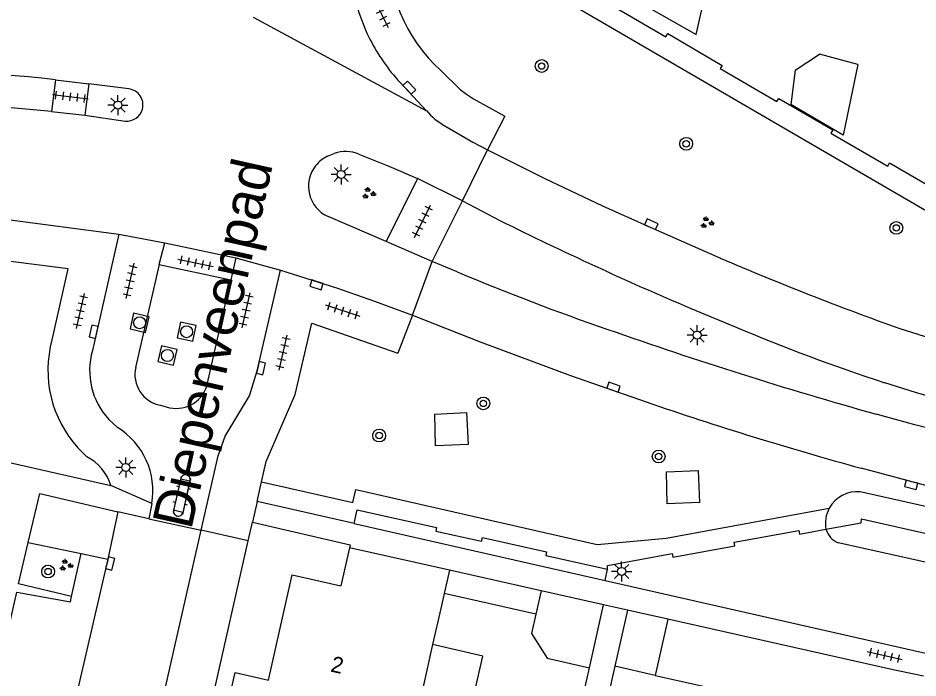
# Model space of a CAD drawing. Extents: x 128999 to 131010, y 395498 to 399007.
# Drawn here: x 129305.8 to 129361.9, y 398596.1 to 398637.3 of the extents above; entities that cross this region are included whole.
import ezdxf

# ---------------------------------------------------------------- set-up
doc = ezdxf.new("R2010")
doc.units = 0
for name, color, linetype in [('gg-afsc-erfafscheiding', 7, 'Continuous'), ('gg-afsc-muur', 7, 'Continuous'), ('gg-anno-huisnummerreeks BGT', 7, 'Continuous'), ('gg-anno-openbare ruimte label', 7, 'Continuous'), ('gg-bbg-bijgebouw', 7, 'Continuous'), ('gg-bbg-gedigitaliseerde bebouwing', 7, 'Continuous'), ('gg-bbg-gedigitaliseerde bijgebouw', 7, 'Continuous'), ('gg-bbg-hoofdgebouw', 7, 'Continuous'), ('gg-bbg-luifel en loopbrug', 7, 'Continuous'), ('gg-bbg-tussenscheiding', 7, 'Continuous'), ('gg-knt-bovenkant onderkant talud', 7, 'Continuous'), ('gg-knt-verharding', 7, 'Continuous'), ('gg-knt-verharding nz', 7, 'Continuous'), ('gt-grn-groengrens', 7, 'Continuous'), ('gt-grn-weggrens', 7, 'Continuous'), ('gt-symb-boom', 7, 'Continuous'), ('gt-symb-groenvak', 7, 'Continuous'), ('gt-symb-klinker verharding', 7, 'Continuous'), ('gt-symb-kolk', 7, 'Continuous'), ('gt-symb-lichtmast', 7, 'Continuous'), ('gt-symb-rioolschacht', 7, 'Continuous'), ('gt-symb-tegel verharding', 7, 'Continuous')]:
    doc.layers.add(name, color=color, linetype=linetype)

# ---------------------------------------------------------------- blocks, each defined once
blk = doc.blocks.new('gt0-TEG1')
at = {"layer": 'gt-symb-tegel verharding'}
for p, q in [((-1.125, 0), (1.125, 0)), ((-0.9, -0.25), (-0.9, 0.25)), ((-0.45, -0.25), (-0.45, 0.25)), ((0, -0.25), (0, 0.25)), ((0.45, -0.25), (0.45, 0.25)), ((0.9, -0.25), (0.9, 0.25))]:
    blk.add_line(p, q, dxfattribs=at)
blk = doc.blocks.new('gt0-BOOM')
at = {"layer": 'gt-symb-boom'}
for radius in [0.4, 0.2]:
    blk.add_circle((0, 0), radius, dxfattribs=at)
blk = doc.blocks.new('gt0-KOLK')
at = {"layer": 'gt-symb-kolk'}
blk.add_lwpolyline([(0, 0), (0.375, 0), (0.375, 0.4), (-0.375, 0.4), (-0.375, 0), (0, 0)], dxfattribs=at)
blk = doc.blocks.new('gt0-LMAST')
at = {"layer": 'gt-symb-lichtmast'}
for p, q in [((-0.005, 0.246), (-0.005, 0.621)), ((-0.182, 0.173), (-0.447, 0.438)), ((0.172, 0.173), (0.437, 0.438)), ((-0.255, -0.004), (-0.63, -0.004)), ((-0.182, -0.181), (-0.447, -0.446)), ((-0.005, -0.254), (-0.005, -0.629)), ((0.437, -0.446), (0.172, -0.181)), ((0.245, -0.004), (0.62, -0.004))]:
    blk.add_line(p, q, dxfattribs=at)
blk.add_circle((-0.005, -0.004), 0.25, dxfattribs=at)
blk = doc.blocks.new('gt0-GRVAK')
at = {"layer": 'gt-symb-groenvak'}
for p, q in [((-0.11, 0.189), (-0.228, 0.24)), ((-0.182, 0.153), (0.088, 0.153)), ((-0.091, 0.211), (-0.156, 0.322)), ((-0.047, 0.214), (-0.047, 0.393)), ((-0.004, 0.211), (0.061, 0.322)), ((0.015, 0.189), (0.133, 0.24)), ((0.262, -0.052), (0.197, 0.059)), ((0.305, -0.049), (0.305, 0.13)), ((0.349, -0.052), (0.414, 0.059)), ((-0.245, -0.228), (-0.363, -0.177)), ((-0.318, -0.264), (-0.047, -0.264)), ((-0.226, -0.206), (-0.291, -0.095)), ((-0.183, -0.203), (-0.183, -0.024)), ((-0.139, -0.206), (-0.074, -0.095)), ((-0.12, -0.228), (-0.002, -0.177)), ((0.243, -0.074), (0.125, -0.023)), ((0.17, -0.11), (0.441, -0.11)), ((0.368, -0.074), (0.486, -0.023))]:
    blk.add_line(p, q, dxfattribs=at)
blk = doc.blocks.new('gt0-RS')
at = {"layer": 'gt-symb-rioolschacht'}
blk.add_lwpolyline([(-0.5, -0.5), (0.5, -0.5), (0.5, 0.5), (-0.5, 0.5)], close=True, dxfattribs=at)
blk.add_circle((0, 0), 0.375, dxfattribs=at)
blk = doc.blocks.new('gt0-KL1')
at = {"layer": 'gt-symb-klinker verharding'}
for p, q in [((-1.15, 0.3), (1.15, 0.3)), ((-1, -0.3), (-1, 0.3)), ((-0.5, 0.3), (-0.5, 0.45)), ((0, -0.3), (0, 0.3)), ((0.5, 0.3), (0.5, 0.45)), ((1, -0.3), (1, 0.3)), ((-1.15, -0.3), (1.15, -0.3)), ((-0.5, -0.45), (-0.5, -0.3)), ((0.5, -0.45), (0.5, -0.3))]:
    blk.add_line(p, q, dxfattribs=at)

msp = doc.modelspace()

# ---------------------------------------------------------------- linework, layer by layer
at = {"layer": 'gg-afsc-erfafscheiding'}
for points in [[(129340.368, 398639.571), (129340.498, 398639.495), (129340.599, 398639.669), (129342.756, 398638.403), (129342.641, 398638.213), (129346.183, 398636.148), (129346.301, 398636.352), (129349.697, 398634.371), (129349.577, 398634.169), (129353.111, 398632.109), (129353.229, 398632.311), (129356.599, 398630.348), (129356.481, 398630.144), (129360.023, 398628.08), (129360.141, 398628.283), (129363.511, 398626.319), (129363.392, 398626.115), (129366.917, 398624.06), (129367.035, 398624.263), (129370.413, 398622.294)], [(129326.918, 398606.631), (129331.88, 398605.528), (129331.828, 398605.298), (129334.689, 398604.662), (129334.74, 398604.891), (129338.742, 398604), (129338.691, 398603.771), (129342.547, 398602.924)], [(129356.166, 398605.409), (129358.373, 398605.812), (129358.381, 398606.056), (129362.348, 398605.167)], [(129342.547, 398602.924), (129342.549, 398603.153), (129346.569, 398603.891), (129346.611, 398603.659), (129350.486, 398604.37), (129350.444, 398604.6), (129354.477, 398605.341), (129354.519, 398605.109), (129356.166, 398605.409)]]:
    msp.add_lwpolyline(points, dxfattribs=at)
at = {"layer": 'gg-afsc-muur'}
for p, q in [((129339.8, 398589.36), (129341.41, 398596.766)), ((129342.99, 398596.854), (129342.125, 398593))]:
    msp.add_line(p, q, dxfattribs=at)
at = {"layer": 'gg-bbg-bijgebouw'}
for p, q in [((129338.396, 398601.574), (129332.678, 398602.856)), ((129342.292, 398600.701), (129338.396, 398601.574)), ((129341.41, 398596.766), (129342.292, 398600.701)), ((129343.78, 398600.368), (129342.99, 398596.854)), ((129346.315, 398599.799), (129343.78, 398600.368))]:
    msp.add_line(p, q, dxfattribs=at)
msp.add_lwpolyline([(129340.819, 398640.444), (129348.081, 398636.29), (129350.021, 398644.9), (129345.297, 398645.971)], dxfattribs=at)
at = {"layer": 'gg-bbg-gedigitaliseerde bebouwing'}
msp.add_lwpolyline([(129345.524, 398596.284), (129349.546, 398595.378), (129348.404, 398590.305)], dxfattribs=at)
at = {"layer": 'gg-bbg-gedigitaliseerde bijgebouw'}
for p, q in [((129354.258, 398634.076), (129355.778, 398635.079)), ((129358.17, 398634.424), (129355.778, 398635.079)), ((129358.17, 398634.424), (129357.248, 398630.02)), ((129354.258, 398634.076), (129353.972, 398631.927)), ((129357.248, 398630.02), (129353.972, 398631.927)), ((129338.068, 398600.11), (129332.352, 398601.409)), ((129338.068, 398600.11), (129337.798, 398598.908)), ((129337.798, 398598.908), (129338.782, 398597.355)), ((129338.782, 398597.355), (129341.41, 398596.766)), ((129345.524, 398596.284), (129342.99, 398596.854))]:
    msp.add_line(p, q, dxfattribs=at)
at = {"layer": 'gg-bbg-hoofdgebouw'}
for p, q in [((129326.438, 398604.254), (129325.905, 398601.876)), ((129332.678, 398602.856), (129326.438, 398604.254)), ((129332.352, 398601.409), (129332.14, 398600.47)), ((129332.14, 398600.47), (129331.629, 398598.205)), ((129360.362, 398596.637), (129346.315, 398599.799)), ((129331.629, 398598.205), (129330.045, 398591.181)), ((129362.259, 398596.233), (129360.362, 398596.637))]:
    msp.add_line(p, q, dxfattribs=at)
for points in [[(129322.08, 398599.04), (129322.873, 398602.559), (129325.905, 398601.876)], [(129318.691, 398593.75), (129319.3, 398596.46), (129321.38, 398595.98), (129322.08, 398599.04)]]:
    msp.add_lwpolyline(points, dxfattribs=at)
at = {"layer": 'gg-bbg-luifel en loopbrug'}
msp.add_lwpolyline([(129332.979, 398590.514), (129333.165, 398590.472), (129334.761, 398597.493), (129331.629, 398598.205)], dxfattribs=at)
at = {"layer": 'gg-bbg-tussenscheiding'}
for p, q in [((129332.678, 398602.856), (129332.352, 398601.409)), ((129338.396, 398601.574), (129338.068, 398600.11)), ((129346.315, 398599.799), (129345.524, 398596.284))]:
    msp.add_line(p, q, dxfattribs=at)
at = {"layer": 'gg-knt-bovenkant onderkant talud'}
for p, q in [((129429.486, 398591.798), (129358.308, 398607.749)), ((129371.188, 398601.399), (129356.934, 398604.559))]:
    msp.add_line(p, q, dxfattribs=at)
for centre, radius, start, end in [((129358.13, 398605.761), 1.996, 84.8716, 151.193), ((129358.131, 398605.762), 1.997, 151.231, 190.1839), ((129357.463, 398605.809), 1.358, 197.1466, 247.0509)]:
    msp.add_arc(centre, radius, start, end, dxfattribs=at)
at = {"layer": 'gg-knt-verharding'}
for p, q in [((129308.088, 398633.47), (129307.85, 398631.48)), ((129308.088, 398633.47), (129310.17, 398633.22)), ((129329.582, 398633.322), (129331.248, 398631.542)), ((129310.17, 398633.22), (129309.93, 398631.27)), ((129312.681, 398632.9), (129310.17, 398633.22)), ((129307.85, 398631.48), (129309.93, 398631.27)), ((129309.93, 398631.27), (129312.45, 398630.89)), ((129325.079, 398628.698), (129325.495, 398628.875)), ((129330.686, 398627.298), (129328.727, 398623.382)), ((129333.491, 398625.919), (129330.686, 398627.298)), ((129331.61, 398622.132), (129333.491, 398625.919)), ((129333.491, 398625.919), (129335.875, 398624.666)), ((129328.727, 398623.382), (129325.106, 398624.933)), ((129304.8, 398624.779), (129312.05, 398623.83)), ((129312.05, 398623.83), (129310.4, 398616.56)), ((129312.05, 398623.83), (129314.91, 398623.3)), ((129314.57, 398621.93), (129314.91, 398623.3)), ((129314.91, 398623.3), (129319.36, 398622.36)), ((129331.61, 398622.132), (129328.727, 398623.382)), ((129319.36, 398622.36), (129319.048, 398620.975)), ((129319.36, 398622.36), (129322.14, 398621.59)), ((129333.171, 398621.481), (129331.61, 398622.132)), ((129314.57, 398621.93), (129313.1, 398615.51)), ((129314.57, 398621.93), (129319.048, 398620.975)), ((129317.59, 398614.52), (129319.048, 398620.975)), ((129347.698, 398619.215), (129350.471, 398618.066)), ((129330.383, 398618.775), (129329.45, 398616.41)), ((129314.64, 398613.15), (129315.21, 398612.999)), ((129311.43, 398612.26), (129311.961, 398611.77)), ((129310.05, 398609.94), (129309.499, 398610.492)), ((129304.484, 398609.737), (129311.55, 398608.141)), ((129362.72, 398608.061), (129358.378, 398609.217)), ((129315.909, 398608.581), (129315.46, 398606.599)), ((129316.059, 398606.465), (129316.5, 398608.45)), ((129320.678, 398607.149), (129320.956, 398608.376)), ((129314.11, 398607.01), (129313.93, 398606.05)), ((129326.724, 398605.775), (129320.678, 398607.149)), ((129311.986, 398606.499), (129311.369, 398603.542)), ((129313.93, 398606.05), (129311.986, 398606.499)), ((129326.724, 398605.775), (129326.918, 398606.631)), ((129313.93, 398606.05), (129317.194, 398605.354)), ((129320.121, 398604.691), (129320.385, 398605.854)), ((129306.07, 398542.67), (129320.121, 398604.691)), ((129306.398, 398604.589), (129309.707, 398603.892)), ((129309.101, 398601.214), (129309.707, 398603.892)), ((129309.707, 398603.892), (129311.369, 398603.542)), ((129342.386, 398602.217), (129342.547, 398602.924)), ((129342.386, 398602.217), (129364.918, 398597.098))]:
    msp.add_line(p, q, dxfattribs=at)
for points in [[(129332.142, 398634.051), (129333.358, 398632.867), (129333.753, 398632.562), (129334.172, 398632.288), (129336.134, 398631.192), (129335.06, 398629.101)], [(129332.381, 398630.592), (129334.135, 398629.583), (129335.06, 398629.101)], [(129327.035, 398628.827), (129328.907, 398628.082), (129330.686, 398627.298)], [(129335.06, 398629.101), (129338.63, 398627.317), (129342.239, 398625.601), (129345.198, 398624.268), (129349.582, 398622.335)], [(129307.88, 398617.24), (129308.88, 398621.66), (129304.65, 398622.21), (129304.72, 398623.4)], [(129317.194, 398605.354), (129318.25, 398610.001), (129318.68, 398611.22), (129320.2, 398613.74), (129320.69, 398615.3), (129322.14, 398621.59)], [(129322.14, 398621.59), (129325.624, 398620.478), (129328.013, 398619.657), (129330.383, 398618.775)], [(129330.383, 398618.775), (129334.589, 398617.109), (129340.228, 398615.002), (129344.953, 398613.361)], [(129320.956, 398608.376), (129321.24, 398609.63), (129323.05, 398613.83), (129324.1, 398618.28), (129329.45, 398616.41)], [(129360.772, 398617.935), (129362.692, 398617.338), (129364.634, 398616.799), (129365.607, 398616.559), (129383.497, 398612.574), (129442.504, 398599.249)], [(129453.939, 398593.009), (129424.349, 398599.654), (129424.242, 398599.287), (129423.307, 398599.505), (129423.397, 398599.869), (129378.499, 398610.036), (129378.311, 398609.27), (129377.055, 398609.571), (129377.214, 398610.313), (129363.694, 398613.382), (129361.765, 398613.954), (129359.845, 398614.56)], [(129470.722, 398587.77), (129423.524, 398598.111), (129370.489, 398609.777), (129367.554, 398610.453), (129361.709, 398611.937), (129359.306, 398612.597)], [(129306.398, 398604.589), (129307.123, 398607.639), (129311.986, 398606.499)], [(129320.385, 398605.854), (129326.481, 398604.442), (129326.438, 398604.254)], [(129304.1, 398551.22), (129305.06, 398552.97), (129305.72, 398554.85), (129317.194, 398605.354)], [(129309.101, 398601.214), (129305.781, 398601.992), (129306.398, 398604.589)], [(129306.168, 398580.854), (129301.248, 398581.986), (129305.695, 398601.476), (129309.024, 398600.874), (129309.101, 398601.214)]]:
    msp.add_lwpolyline(points, dxfattribs=at)
for centre, radius, start, end in [((129338.176, 398641.293), 11.72, 171.1879, 207.0209), ((129338.936, 398641.54), 10.112, 177.4145, 227.7832), ((129338.171, 398641.285), 11.712, 206.9985, 222.8343), ((129297.341, 398538.653), 95.424, 83.53345, 91.59797), ((129312.544, 398631.897), 1.012, 345.3438, 82.2042), ((129285.852, 398407.989), 224.571, 84.37857, 90.00182), ((129312.543, 398631.899), 1.013, 264.7085, 345.2683), ((129334.716, 398634.528), 4.576, 220.7241, 239.3174), ((129326.202, 398626.835), 2.159, 67.3099, 109.1195), ((129325.951, 398626.825), 2.066, 114.9645, 142.0031), ((129325.953, 398626.821), 2.069, 141.9457, 245.8539), ((129433.703, 398821.304), 219.629, 243.54948, 246.94634), ((129432.242, 398816.126), 210.684, 246.89965, 250.17003), ((129391.737, 398760.405), 150.765, 247.1414, 250.96358), ((129430.991, 398868.687), 265.934, 250.57806, 254.36196), ((129395.522, 398724.234), 115.331, 247.00675, 251.98032), ((129314.817, 398615.336), 7.194, 164.6542, 222.329), ((129314.724, 398615.322), 4.497, 164.0266, 222.9145), ((129315.009, 398615.073), 1.958, 167.1134, 259.1389), ((129315.639, 398614.951), 1.998, 257.6062, 347.5571), ((129417.686, 398825.171), 223.95, 251.04812, 254.64329), ((129309.5, 398607.794), 4.676, 350.3478, 58.2477), ((129308.645, 398607.244), 3.04, 17.164, 62.4784), ((129316.202, 398608.505), 0.303, 349.4649, 165.5391), ((129315.759, 398606.531), 0.307, 167.2788, 347.5016)]:
    msp.add_arc(centre, radius, start, end, dxfattribs=at)
at = {"layer": 'gg-knt-verharding nz'}
msp.add_lwpolyline([(129311.369, 398603.542), (129308.231, 398589.967), (129306.168, 398580.854)], dxfattribs=at)
at = {"layer": 'gt-grn-groengrens'}
for points in [[(129377.361, 398616.582), (129338.129, 398639.443), (129338.435, 398640.701)], [(129331.776, 398612.597), (129333.747, 398612.69), (129333.84, 398610.701), (129331.818, 398610.609), (129331.776, 398612.597)], [(129346.22, 398608.985), (129348.191, 398609.078), (129348.284, 398607.089), (129346.262, 398606.997), (129346.22, 398608.985)], [(129320.956, 398608.376), (129326.65, 398607.081), (129326.833, 398607.883), (129341.9, 398604.459), (129346.201, 398604.853), (129356.381, 398606.723)]]:
    msp.add_lwpolyline(points, dxfattribs=at)
at = {"layer": 'gt-grn-weggrens'}
for p, q in [((129320.431, 398637.383), (129331.248, 398631.542)), ((129333.491, 398625.919), (129335.06, 398629.101)), ((129330.383, 398618.775), (129331.61, 398622.132)), ((129314.11, 398607.01), (129311.55, 398608.141)), ((129320.678, 398607.149), (129320.385, 398605.854)), ((129326.724, 398605.775), (129342.386, 398602.217)), ((129320.121, 398604.691), (129317.194, 398605.354)), ((129343.78, 398600.368), (129342.292, 398600.701))]:
    msp.add_line(p, q, dxfattribs=at)

# ---------------------------------------------------------------- block references
at = {"layer": 'gt-symb-boom'}
for p in [(129338.434, 398634.327), (129347.452, 398629.472), (129360.561, 398624.223), (129334.793, 398613.265), (129328.295, 398611.262), (129345.731, 398609.952), (129307.637, 398602.77)]:
    msp.add_blockref('gt0-BOOM', p, dxfattribs=at)
at = {"layer": 'gt-symb-groenvak'}
for p in [(129327.632, 398626.381), (129348.737, 398624.547), (129308.739, 398603.164)]:
    msp.add_blockref('gt0-GRVAK', p, dxfattribs=at)
at = {"layer": 'gt-symb-klinker verharding', "rotation": -102.65940678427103}
msp.add_blockref('gt0-KL1', (129315.977, 398607.524), dxfattribs=at)
at = {"layer": 'gt-symb-kolk'}
for p, rotation in [((129330.035, 398632.838), -46.944230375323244), ((129345.198, 398624.268), -24.259084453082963), ((129324.442, 398620.86), 162.54344186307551), ((129310.68, 398617.692), 77.35314650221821), ((129320.73, 398615.511), -103.06333733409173), ((129342.85, 398614.096), -19.141373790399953), ((129361.54, 398608.376), 165.04643524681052), ((129311.312, 398603.318), -104.17514205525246)]:
    msp.add_blockref('gt0-KOLK', p, dxfattribs=dict(at, rotation=rotation))
at = {"layer": 'gt-symb-lichtmast'}
for p in [(129311.999, 398631.892), (129325.926, 398627.563), (129348.139, 398617.533), (129312.489, 398609.277), (129343.43, 398602.781)]:
    msp.add_blockref('gt0-LMAST', p, dxfattribs=at)
at = {"layer": 'gt-symb-rioolschacht'}
for p, rotation in [((129313.348, 398618.301), -102.88297947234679), ((129316.278, 398617.742), -12.06274602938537), ((129315.084, 398616.257), -102.8829794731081)]:
    msp.add_blockref('gt0-RS', p, dxfattribs=dict(at, rotation=rotation))
at = {"layer": 'gt-symb-tegel verharding'}
for p, rotation in [((129328.357, 398637.734), -63.43494882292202), ((129309.025, 398632.41), -6.833672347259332), ((129330.998, 398624.633), 63.81947848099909), ((129312.755, 398620.914), 77.22875743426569), ((129316.837, 398622.045), -12.062746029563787), ((129309.653, 398619.036), 77.22875743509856), ((129319.995, 398619.074), 77.22875743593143), ((129326.014, 398619.059), -18.181268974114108), ((129322.295, 398616.429), 77.22875743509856), ((129359.836, 398597.533), -12.827123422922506)]:
    msp.add_blockref('gt0-TEG1', p, dxfattribs=dict(at, rotation=rotation))

# ---------------------------------------------------------------- texts
at = {"layer": 'gg-anno-huisnummerreeks BGT'}
msp.add_text('2', height=1, rotation=347.1, dxfattribs=at).set_placement((129325.212, 398596.537))
at = {"layer": 'gg-anno-openbare ruimte label'}
msp.add_text('Diepenveenpad', height=2.5, rotation=77.4, dxfattribs=at).set_placement((129316.562, 398605.323))

doc.saveas('drawing.dxf')
